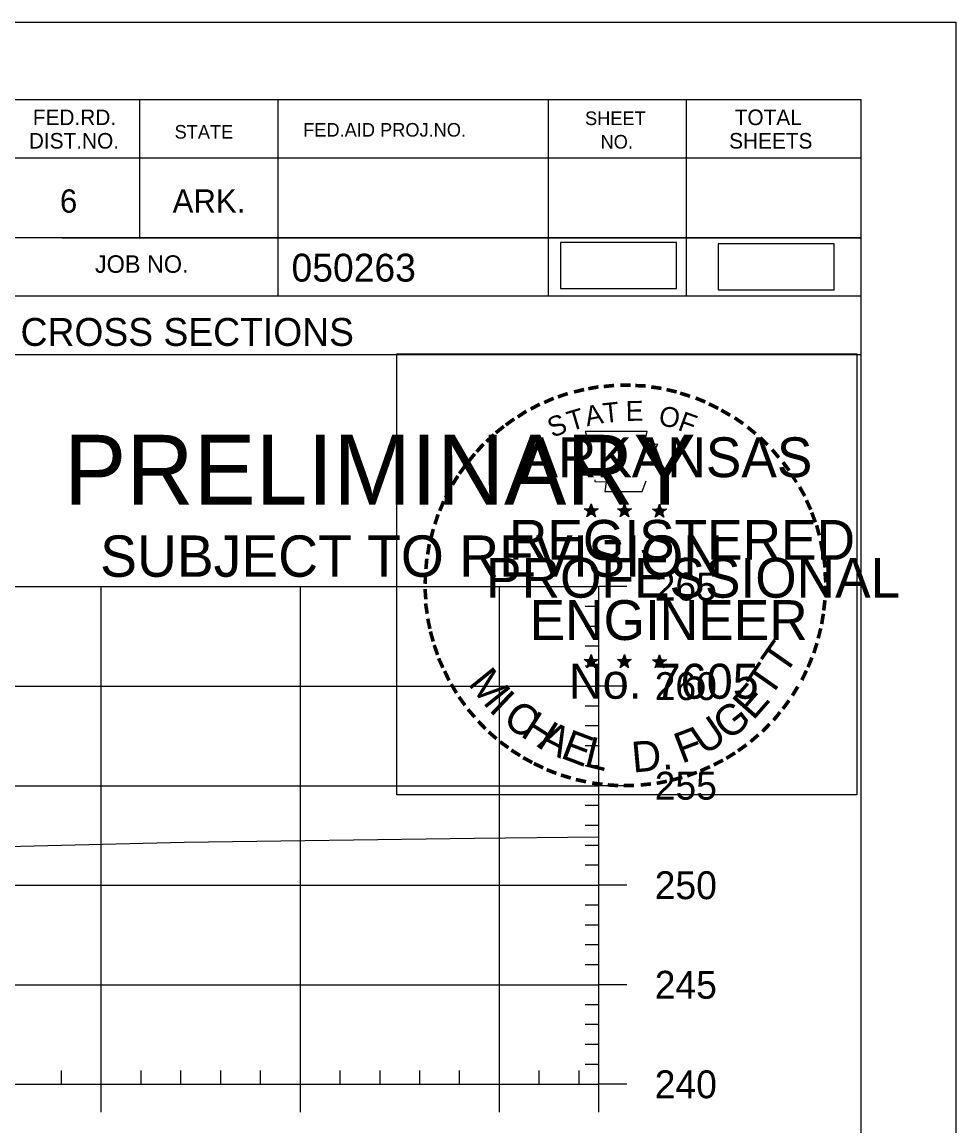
# Model space of a CAD drawing. Extents: x 1365647 to 1367999, y 387113 to 400173.
# Drawn here: x 1366010.1 to 1366057, y 390517.4 to 390572.8 of the extents above; entities that cross this region are included whole.
import ezdxf

# ---------------------------------------------------------------- set-up
doc = ezdxf.new("R2010")
doc.units = 0
for name, color, linetype in [('R_Axis', 7, 'Continuous'), ('R_Axis Annot', 7, 'Continuous'), ('R_Border', 7, 'Continuous'), ('R_Border PE', 7, 'Continuous'), ('R_Border Prem', 7, 'Continuous'), ('R_Detour', 7, 'Continuous'), ('R_Exist Surface', 7, 'Continuous'), ('R_Grid', 7, 'Continuous'), ('R_No Plot', 7, 'Continuous')]:
    doc.layers.add(name, color=color, linetype=linetype)

msp = doc.modelspace()

# ---------------------------------------------------------------- linework, layer by layer
at = {"layer": 'R_Axis'}
for p, q in [((1366039.095, 390519.449), (1366039.095, 390544.449)), ((1366040.495, 390544.449), (1366039.095, 390544.449)), ((1366039.095, 390543.449), (1366038.395, 390543.449)), ((1366039.095, 390542.449), (1366038.395, 390542.449)), ((1366039.095, 390541.449), (1366038.395, 390541.449)), ((1366039.095, 390540.449), (1366038.395, 390540.449)), ((1366040.495, 390539.449), (1366039.095, 390539.449)), ((1366039.095, 390538.449), (1366038.395, 390538.449)), ((1366039.095, 390537.449), (1366038.395, 390537.449)), ((1366039.095, 390536.449), (1366038.395, 390536.449)), ((1366039.095, 390535.449), (1366038.395, 390535.449)), ((1366040.495, 390534.449), (1366039.095, 390534.449)), ((1366039.095, 390533.449), (1366038.395, 390533.449)), ((1366039.095, 390532.449), (1366038.395, 390532.449)), ((1366039.095, 390531.449), (1366038.395, 390531.449)), ((1366039.095, 390530.449), (1366038.395, 390530.449)), ((1366040.495, 390529.449), (1366039.095, 390529.449)), ((1366039.095, 390528.449), (1366038.395, 390528.449)), ((1366039.095, 390527.449), (1366038.395, 390527.449)), ((1366039.095, 390526.449), (1366038.395, 390526.449)), ((1366039.095, 390525.449), (1366038.395, 390525.449)), ((1366040.495, 390524.449), (1366039.095, 390524.449)), ((1366039.095, 390523.449), (1366038.395, 390523.449)), ((1366039.095, 390522.449), (1366038.395, 390522.449)), ((1366039.095, 390521.449), (1366038.395, 390521.449)), ((1366039.095, 390520.449), (1366038.395, 390520.449)), ((1366012.095, 390519.449), (1366012.095, 390520.149)), ((1366016.095, 390519.449), (1366016.095, 390520.149)), ((1366018.095, 390519.449), (1366018.095, 390520.149)), ((1366020.095, 390519.449), (1366020.095, 390520.149)), ((1366022.095, 390519.449), (1366022.095, 390520.149)), ((1366026.095, 390519.449), (1366026.095, 390520.149)), ((1366028.095, 390519.449), (1366028.095, 390520.149)), ((1366030.095, 390519.449), (1366030.095, 390520.149)), ((1366032.095, 390519.449), (1366032.095, 390520.149)), ((1366036.095, 390519.449), (1366036.095, 390520.149)), ((1366038.095, 390519.449), (1366038.095, 390520.149)), ((1365749.095, 390519.449), (1366039.095, 390519.449)), ((1366014.095, 390518.049), (1366014.095, 390519.449)), ((1366024.095, 390518.049), (1366024.095, 390519.449)), ((1366034.095, 390518.049), (1366034.095, 390519.449)), ((1366039.095, 390518.049), (1366039.095, 390519.449)), ((1366040.495, 390519.449), (1366039.095, 390519.449))]:
    msp.add_line(p, q, dxfattribs=at)
at = {"layer": 'R_Border'}
for p, q in [((1365736.095, 390568.909), (1366052.275, 390568.909)), ((1366016.015, 390568.909), (1366016.015, 390561.969)), ((1366022.955, 390568.909), (1366022.955, 390559.029)), ((1366036.535, 390568.909), (1366036.535, 390559.029)), ((1366043.475, 390568.909), (1366043.475, 390559.029)), ((1366052.275, 390363.449), (1366052.275, 390568.909)), ((1366052.275, 390565.969), (1366009.175, 390565.969)), ((1366052.275, 390565.989), (1366052.275, 390565.989)), ((1366052.275, 390561.969), (1366009.175, 390561.969)), ((1366012.135, 390561.969), (1366052.275, 390561.969)), ((1366052.275, 390559.029), (1365970.015, 390559.029)), ((1366009.175, 390556.109), (1366052.275, 390556.109))]:
    msp.add_line(p, q, dxfattribs=at)
at = {"layer": 'R_Border PE'}
for p, q in [((1366038.705, 390548.609), (1366038.664, 390548.357)), ((1366038.705, 390548.244), (1366038.705, 390548.609)), ((1366038.705, 390548.609), (1366038.754, 390548.359)), ((1366040.375, 390548.609), (1366040.334, 390548.357)), ((1366040.375, 390548.244), (1366040.375, 390548.609)), ((1366040.375, 390548.609), (1366040.424, 390548.359)), ((1366042.139, 390548.597), (1366042.098, 390548.345)), ((1366042.139, 390548.232), (1366042.139, 390548.597)), ((1366042.139, 390548.597), (1366042.188, 390548.347)), ((1366038.356, 390548.355), (1366038.705, 390548.244)), ((1366038.356, 390548.355), (1366038.609, 390548.31)), ((1366038.356, 390548.355), (1366038.593, 390548.233)), ((1366038.489, 390547.947), (1366038.705, 390548.244)), ((1366038.489, 390547.947), (1366038.615, 390548.191)), ((1366038.489, 390547.947), (1366038.703, 390548.164)), ((1366038.918, 390547.947), (1366038.703, 390548.161)), ((1366039.052, 390548.355), (1366038.705, 390548.244)), ((1366038.918, 390547.947), (1366038.705, 390548.244)), ((1366039.052, 390548.355), (1366038.766, 390548.306)), ((1366038.918, 390547.947), (1366038.781, 390548.238)), ((1366039.052, 390548.355), (1366038.848, 390548.253)), ((1366040.026, 390548.355), (1366040.375, 390548.244)), ((1366040.026, 390548.355), (1366040.279, 390548.31)), ((1366040.026, 390548.355), (1366040.263, 390548.233)), ((1366040.159, 390547.947), (1366040.375, 390548.244)), ((1366040.159, 390547.947), (1366040.285, 390548.191)), ((1366040.159, 390547.947), (1366040.373, 390548.164)), ((1366040.588, 390547.947), (1366040.373, 390548.161)), ((1366040.722, 390548.355), (1366040.375, 390548.244)), ((1366040.588, 390547.947), (1366040.375, 390548.244)), ((1366040.722, 390548.355), (1366040.436, 390548.306)), ((1366040.588, 390547.947), (1366040.451, 390548.238)), ((1366040.722, 390548.355), (1366040.518, 390548.253)), ((1366041.79, 390548.343), (1366042.139, 390548.232)), ((1366041.79, 390548.343), (1366042.043, 390548.298)), ((1366041.79, 390548.343), (1366042.027, 390548.221)), ((1366041.923, 390547.935), (1366042.139, 390548.232)), ((1366041.923, 390547.935), (1366042.049, 390548.179)), ((1366041.923, 390547.935), (1366042.137, 390548.152)), ((1366042.352, 390547.935), (1366042.137, 390548.149)), ((1366042.486, 390548.343), (1366042.139, 390548.232)), ((1366042.352, 390547.935), (1366042.139, 390548.232)), ((1366042.486, 390548.343), (1366042.2, 390548.294)), ((1366042.352, 390547.935), (1366042.215, 390548.226)), ((1366042.486, 390548.343), (1366042.282, 390548.241)), ((1366038.701, 390541.036), (1366038.66, 390540.784)), ((1366038.701, 390540.671), (1366038.701, 390541.036)), ((1366038.701, 390541.036), (1366038.75, 390540.786)), ((1366040.37, 390541.036), (1366040.329, 390540.784)), ((1366040.37, 390540.671), (1366040.37, 390541.036)), ((1366040.37, 390541.036), (1366040.419, 390540.786)), ((1366042.137, 390541.026), (1366042.096, 390540.774)), ((1366042.137, 390540.661), (1366042.137, 390541.026)), ((1366042.137, 390541.026), (1366042.186, 390540.776)), ((1366038.352, 390540.782), (1366038.701, 390540.671)), ((1366038.352, 390540.782), (1366038.605, 390540.737)), ((1366038.352, 390540.782), (1366038.589, 390540.66)), ((1366038.485, 390540.374), (1366038.701, 390540.671)), ((1366038.485, 390540.374), (1366038.611, 390540.618)), ((1366038.485, 390540.374), (1366038.699, 390540.591)), ((1366038.914, 390540.374), (1366038.699, 390540.588)), ((1366039.048, 390540.782), (1366038.701, 390540.671)), ((1366038.914, 390540.374), (1366038.701, 390540.671)), ((1366039.048, 390540.782), (1366038.762, 390540.733)), ((1366038.914, 390540.374), (1366038.777, 390540.665)), ((1366039.048, 390540.782), (1366038.844, 390540.68)), ((1366040.021, 390540.782), (1366040.37, 390540.671)), ((1366040.021, 390540.782), (1366040.274, 390540.737)), ((1366040.021, 390540.782), (1366040.258, 390540.66)), ((1366040.154, 390540.374), (1366040.37, 390540.671)), ((1366040.154, 390540.374), (1366040.28, 390540.618)), ((1366040.154, 390540.374), (1366040.368, 390540.591)), ((1366040.583, 390540.374), (1366040.368, 390540.588)), ((1366040.717, 390540.782), (1366040.37, 390540.671)), ((1366040.583, 390540.374), (1366040.37, 390540.671)), ((1366040.717, 390540.782), (1366040.431, 390540.733)), ((1366040.583, 390540.374), (1366040.446, 390540.665)), ((1366040.717, 390540.782), (1366040.513, 390540.68)), ((1366041.788, 390540.772), (1366042.137, 390540.661)), ((1366041.788, 390540.772), (1366042.041, 390540.727)), ((1366041.788, 390540.772), (1366042.025, 390540.65)), ((1366041.921, 390540.364), (1366042.137, 390540.661)), ((1366041.921, 390540.364), (1366042.047, 390540.608)), ((1366041.921, 390540.364), (1366042.135, 390540.581)), ((1366042.35, 390540.364), (1366042.135, 390540.578)), ((1366042.484, 390540.772), (1366042.137, 390540.661)), ((1366042.35, 390540.364), (1366042.137, 390540.661)), ((1366042.484, 390540.772), (1366042.198, 390540.723)), ((1366042.35, 390540.364), (1366042.213, 390540.655)), ((1366042.484, 390540.772), (1366042.28, 390540.67))]:
    msp.add_line(p, q, dxfattribs=at)
for points in [[(1366038.397, 390552.233), (1366038.666, 390551.406)], [(1366041.908, 390551.311), (1366042.05, 390551.595), (1366041.365, 390551.571), (1366041.513, 390552.233), (1366038.397, 390552.233)], [(1366038.889, 390549.81), (1366038.889, 390549.723), (1366039.452, 390549.704), (1366039.398, 390549.231), (1366041.268, 390549.231), (1366041.469, 390549.767)], [(1366038.705, 390548.609), (1366038.918, 390547.947), (1366038.356, 390548.355), (1366039.052, 390548.355), (1366038.489, 390547.947), (1366038.705, 390548.609)], [(1366040.375, 390548.609), (1366040.588, 390547.947), (1366040.026, 390548.355), (1366040.722, 390548.355), (1366040.159, 390547.947), (1366040.375, 390548.609)], [(1366042.139, 390548.597), (1366042.352, 390547.935), (1366041.79, 390548.343), (1366042.486, 390548.343), (1366041.923, 390547.935), (1366042.139, 390548.597)], [(1366038.701, 390541.036), (1366038.914, 390540.374), (1366038.352, 390540.782), (1366039.048, 390540.782), (1366038.485, 390540.374), (1366038.701, 390541.036)], [(1366040.37, 390541.036), (1366040.583, 390540.374), (1366040.021, 390540.782), (1366040.717, 390540.782), (1366040.154, 390540.374), (1366040.37, 390541.036)], [(1366042.137, 390541.026), (1366042.35, 390540.364), (1366041.788, 390540.772), (1366042.484, 390540.772), (1366041.921, 390540.364), (1366042.137, 390541.026)]]:
    msp.add_lwpolyline(points, dxfattribs=at)
for centre, radius in [((1366038.704, 390548.244), 0.172), ((1366038.704, 390548.244), 0.145), ((1366038.704, 390548.244), 0.116), ((1366038.704, 390548.244), 0.0991), ((1366038.704, 390548.244), 0.0747), ((1366038.704, 390548.244), 0.0495), ((1366038.704, 390548.244), 0.0296), ((1366040.374, 390548.244), 0.172), ((1366040.374, 390548.244), 0.145), ((1366040.374, 390548.244), 0.116), ((1366040.374, 390548.244), 0.0991), ((1366040.374, 390548.244), 0.0747), ((1366040.374, 390548.244), 0.0495), ((1366040.374, 390548.244), 0.0296), ((1366042.138, 390548.232), 0.172), ((1366042.138, 390548.232), 0.145), ((1366042.138, 390548.232), 0.116), ((1366042.138, 390548.232), 0.0991), ((1366042.138, 390548.232), 0.0747), ((1366042.138, 390548.232), 0.0495), ((1366042.138, 390548.232), 0.0296), ((1366038.7, 390540.671), 0.172), ((1366038.7, 390540.671), 0.145), ((1366040.369, 390540.671), 0.172), ((1366040.369, 390540.671), 0.145), ((1366042.136, 390540.661), 0.172), ((1366038.7, 390540.671), 0.116), ((1366038.7, 390540.671), 0.0991), ((1366038.7, 390540.671), 0.0747), ((1366038.7, 390540.671), 0.0495), ((1366038.7, 390540.671), 0.0296), ((1366040.369, 390540.671), 0.116), ((1366040.369, 390540.671), 0.0991), ((1366040.369, 390540.671), 0.0747), ((1366040.369, 390540.671), 0.0495), ((1366040.369, 390540.671), 0.0296), ((1366042.136, 390540.661), 0.145), ((1366042.136, 390540.661), 0.116), ((1366042.136, 390540.661), 0.0991), ((1366042.136, 390540.661), 0.0747), ((1366042.136, 390540.661), 0.0495), ((1366042.136, 390540.661), 0.0296)]:
    msp.add_circle(centre, radius, dxfattribs=at)
at = {"layer": 'R_Detour'}
for points in [[(1366037.165, 390559.418), (1366042.998, 390559.418), (1366042.998, 390561.728), (1366037.165, 390561.728)], [(1366045.079, 390559.356), (1366050.912, 390559.356), (1366050.912, 390561.667), (1366045.079, 390561.667)]]:
    msp.add_lwpolyline(points, close=True, dxfattribs=at)
at = {"layer": 'R_Exist Surface'}
msp.add_lwpolyline([(1365954.144, 390531.374), (1365969.908, 390531.247), (1365983.818, 390531.147), (1365995.615, 390531.064), (1366007.297, 390531.338), (1366018.254, 390531.605), (1366032.836, 390531.807), (1366039.095, 390531.878)], dxfattribs=at)
at = {"layer": 'R_Grid'}
for p, q in [((1365749.095, 390544.449), (1366039.095, 390544.449)), ((1366014.095, 390519.449), (1366014.095, 390544.449)), ((1366024.095, 390519.449), (1366024.095, 390544.449)), ((1366034.095, 390519.449), (1366034.095, 390544.449)), ((1366039.095, 390519.449), (1366039.095, 390544.449)), ((1365749.095, 390539.449), (1366039.095, 390539.449)), ((1365749.095, 390534.449), (1366039.095, 390534.449)), ((1365749.095, 390529.449), (1366039.095, 390529.449)), ((1365749.095, 390524.449), (1366039.095, 390524.449)), ((1365749.095, 390519.449), (1366039.095, 390519.449))]:
    msp.add_line(p, q, dxfattribs=at)
at = {"layer": 'R_No Plot'}
msp.add_line((1365723.694, 390572.803), (1366057.027, 390572.803), dxfattribs=at)
for points in [[(1365723.687, 390572.803), (1366057.027, 390572.803), (1366057.027, 390359.466), (1365723.687, 390359.466)], [(1366028.946, 390556.141), (1366052.044, 390556.141), (1366052.044, 390533.991), (1366028.946, 390533.991)]]:
    msp.add_lwpolyline(points, close=True, dxfattribs=at)

# ---------------------------------------------------------------- texts
at = {"layer": 'R_Axis Annot'}
for s, p in [('265', (1366041.895, 390543.749)), ('260', (1366041.895, 390538.749)), ('255', (1366041.895, 390533.749)), ('250', (1366041.895, 390528.749)), ('245', (1366041.895, 390523.749)), ('240', (1366041.895, 390518.749))]:
    msp.add_text(s, height=1.4, dxfattribs=at).set_placement(p)
at = {"layer": 'R_Border'}
for s, height, p in [('FED.RD.', 0.7819, (1366010.655, 390567.629)), ('SHEET', 0.684, (1366038.395, 390567.629)), ('TOTAL', 0.7819, (1366045.915, 390567.629)), ('STATE', 0.684, (1366017.775, 390566.949)), ('FED.AID PROJ.NO.', 0.684, (1366024.235, 390567.049)), ('DIST.NO.', 0.7819, (1366010.455, 390566.449)), ('NO.', 0.684, (1366039.175, 390566.449)), ('SHEETS', 0.7819, (1366045.635, 390566.449)), ('6', 1.172, (1366012.015, 390563.229)), ('ARK.', 1.1723, (1366017.675, 390563.229)), ('JOB NO.', 0.8792, (1366013.775, 390560.209)), ('050263', 1.4, (1366023.651, 390559.768)), ('CROSS SECTIONS', 1.4, (1366010.038, 390556.539))]:
    msp.add_text(s, height=height, rotation=360, dxfattribs=at).set_placement(p)
at = {"layer": 'R_Border PE'}
for s, height, rotation, p in [('-', 1.6, 19.1761, (1366037.145, 390553.36)), ('-', 1.6, 13.6301, (1366037.895, 390553.601)), ('-', 1.6, 10.2193, (1366038.573, 390553.763)), ('-', 1.6, 5.8968, (1366039.302, 390553.873)), ('-', 1.6, 0.1862, (1366040.074, 390553.945)), ('-', 1.6, 357.743, (1366040.797, 390553.932)), ('-', 1.6, 352.1617, (1366041.541, 390553.876)), ('-', 1.6, 347.2049, (1366042.26, 390553.762)), ('-', 1.6, 342.3362, (1366042.895, 390553.607)), ('-', 1.6, 28.7918, (1366035.878, 390552.774)), ('-', 1.6, 24.3072, (1366036.511, 390553.091)), ('A', 1, 11.2132, (1366038.492, 390552.493)), ('T', 1, 6.0228, (1366039.341, 390552.659)), ('E', 1, 0.8323, (1366040.446, 390552.769)), ('-', 1.6, 337.8551, (1366043.63, 390553.384)), ('-', 1.6, 334.1211, (1366044.261, 390553.113)), ('-', 1.6, 34.0636, (1366035.281, 390552.404)), ('S', 1, 21.594, (1366036.752, 390551.911)), ('T', 1, 16.4036, (1366037.666, 390552.242)), ('O', 1, 350.4515, (1366042.05, 390552.559)), ('F', 1, 340.0707, (1366043.004, 390552.331)), ('-', 1.6, 329.6409, (1366044.84, 390552.83)), ('-', 1.6, 38.9507, (1366034.227, 390551.631)), ('-', 1.6, 36.2317, (1366034.703, 390552.009)), ('-', 1.6, 325.8627, (1366045.483, 390552.469)), ('-', 1.6, 320.5297, (1366046.093, 390552.043)), ('-', 1.6, 42.9622, (1366033.794, 390551.214)), ('ARKANSAS', 2, 360, (1366035.25, 390549.945)), ('-', 1.6, 315.5786, (1366046.692, 390551.555)), ('-', 1.6, 48.423, (1366033.346, 390550.736)), ('-', 1.6, 309.8797, (1366047.261, 390551.005)), ('-', 1.6, 50.6142, (1366032.943, 390550.25)), ('-', 1.6, 54.2325, (1366032.53, 390549.683)), ('-', 1.6, 306.6522, (1366047.786, 390550.403)), ('-', 1.6, 58.0706, (1366032.205, 390549.156)), ('-', 1.4, 303.6753, (1366048.272, 390549.835)), ('-', 1.6, 62.8713, (1366031.892, 390548.542)), ('-', 1.6, 299.6684, (1366048.591, 390549.228)), ('-', 1.6, 67.7743, (1366031.633, 390547.931)), ('-', 1.6, 294.6628, (1366048.915, 390548.616)), ('-', 1.6, 72.3945, (1366031.414, 390547.301)), ('DWB', 0.01, 360, (1366038.691, 390548.239)), ('DWB', 0.01, 360, (1366040.361, 390548.239)), ('DWB', 0.01, 360, (1366042.125, 390548.227)), ('-', 1.6, 290.5728, (1366049.172, 390548.039)), ('REGISTERED', 2, 360, (1366034.572, 390545.796)), ('-', 1.6, 285.1233, (1366049.406, 390547.459)), ('-', 1.6, 75.461, (1366031.217, 390546.587)), ('-', 1.6, 81.2013, (1366031.085, 390545.874)), ('-', 1.6, 280.5493, (1366049.606, 390546.717)), ('-', 1.6, 85.1863, (1366031.009, 390545.183)), ('PROFESSIONAL', 2, 360, (1366033.424, 390543.892)), ('-', 1.6, 276.5962, (1366049.768, 390545.949)), ('-', 1.6, 89.0622, (1366030.984, 390544.482)), ('-', 1.6, 274.3301, (1366049.828, 390545.227)), ('-', 1.6, 94.1959, (1366031.019, 390543.757)), ('-', 1.6, 269.9407, (1366049.862, 390544.595)), ('-', 1.6, 98.9479, (1366031.091, 390543.09)), ('ENGINEER', 2, 360, (1366035.611, 390541.767)), ('-', 1.6, 263.5172, (1366049.843, 390543.929)), ('-', 1.6, 260.9953, (1366049.772, 390543.275)), ('-', 1.6, 101.7149, (1366031.226, 390542.357)), ('-', 1.6, 105.4578, (1366031.388, 390541.762)), ('-', 1.6, 255.7626, (1366049.662, 390542.597)), ('-', 1.6, 109.0874, (1366031.603, 390541.131)), ('T', 1.54, 55.055, (1366048.42, 390539.936)), ('-', 1.6, 252.8681, (1366049.481, 390541.877)), ('-', 1.6, 114.0643, (1366031.857, 390540.535)), ('-', 1.6, 247.8887, (1366049.258, 390541.204)), ('M', 1.54, 308.9175, (1366032.472, 390539.562)), ('No. 7605', 1.757, 360, (1366037.585, 390538.816)), ('DWB', 0.01, 360, (1366038.686, 390540.667)), ('DWB', 0.01, 360, (1366040.355, 390540.665)), ('DWB', 0.01, 360, (1366042.122, 390540.656)), ('T', 1.54, 55.055, (1366047.689, 390538.816)), ('-', 1.6, 244.6197, (1366048.996, 390540.575)), ('-', 1.6, 115.7289, (1366032.162, 390539.917)), ('-', 1.6, 120.4471, (1366032.519, 390539.331)), ('I', 1.54, 316.4636, (1366033.514, 390538.242)), ('E', 1.54, 48.7313, (1366046.843, 390537.689)), ('-', 1.6, 239.0712, (1366048.602, 390539.823)), ('-', 1.6, 125.8934, (1366032.922, 390538.77)), ('C', 1.54, 324.0197, (1366034.187, 390537.619)), ('-', 1.6, 233.8452, (1366048.2, 390539.17)), ('-', 1.6, 130.7181, (1366033.384, 390538.218)), ('H', 1.54, 327.5342, (1366035.097, 390536.964)), ('G', 1.54, 38.2173, (1366045.59, 390536.669)), ('-', 1.6, 231.2538, (1366047.77, 390538.604)), ('-', 1.6, 134.2238, (1366033.901, 390537.673)), ('A', 1.54, 332.5513, (1366035.951, 390536.427)), ('U', 1.54, 34.4052, (1366044.391, 390535.936)), ('-', 1.6, 225.7653, (1366047.291, 390538.04)), ('-', 1.6, 138.9338, (1366034.426, 390537.209)), ('E', 1.54, 339.2068, (1366037.109, 390535.865)), ('F', 1.54, 20.8202, (1366043.254, 390535.542)), ('-', 1.6, 221.0851, (1366046.769, 390537.531)), ('-', 1.6, 144.6463, (1366034.982, 390536.803)), ('L', 1.54, 346.2929, (1366038.301, 390535.441)), ('D.', 1.54, 5.2602, (1366040.804, 390535.104)), ('-', 1.6, 215.7363, (1366046.22, 390537.059)), ('-', 1.6, 148.0898, (1366035.543, 390536.432)), ('-', 1.6, 151.5704, (1366036.122, 390536.107)), ('-', 1.6, 212.2491, (1366045.686, 390536.672)), ('-', 1.6, 154.6002, (1366036.644, 390535.86)), ('-', 1.6, 158.5612, (1366037.268, 390535.606)), ('-', 1.6, 204.2516, (1366044.504, 390536.007)), ('-', 1.6, 207.3568, (1366045.128, 390536.326)), ('-', 1.6, 162.7983, (1366037.955, 390535.393)), ('-', 1.6, 167.5555, (1366038.67, 390535.229)), ('-', 1.6, 191.2858, (1366042.479, 390535.293)), ('-', 1.6, 195.4743, (1366043.208, 390535.492)), ('-', 1.6, 200.7184, (1366043.885, 390535.734)), ('-', 1.6, 173.1155, (1366039.442, 390535.119)), ('-', 1.6, 176.5183, (1366040.19, 390535.066)), ('-', 1.6, 181.5918, (1366040.934, 390535.085)), ('-', 1.6, 185.8167, (1366041.743, 390535.161))]:
    msp.add_text(s, height=height, rotation=rotation, dxfattribs=at).set_placement(p)
at = {"layer": 'R_Border Prem'}
for s, height, p in [('PRELIMINARY', 3.5, (1366012.226, 390548.572)), ('DWB', 0.01, (1366012.973, 390550.421)), ('SUBJECT TO REVISION', 2.07511, (1366014.035, 390544.943))]:
    msp.add_text(s, height=height, rotation=360, dxfattribs=at).set_placement(p)

doc.saveas('drawing.dxf')
